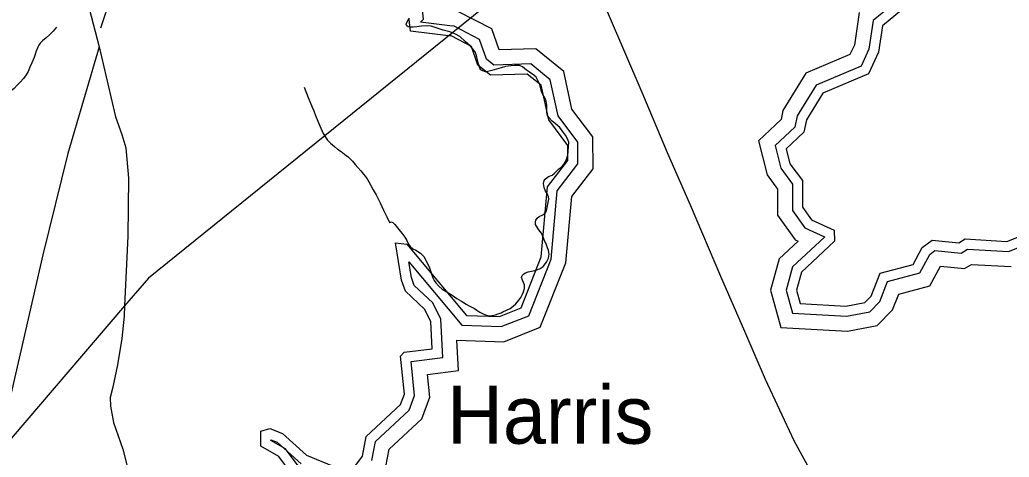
# Model space of a CAD drawing. Extents: x 2001466 to 31450019, y -30647475 to 847247.
# Drawn here: x 2011540 to 2018036, y 677192 to 680062 of the extents above; entities that cross this region are included whole.
import ezdxf

# ---------------------------------------------------------------- set-up
doc = ezdxf.new("R2010")
doc.units = 0
for name, color, linetype in [('Exist Hydrographic Buffer Line', 7, 'Continuous'), ('Exist Hydrographic Lake Shore', 7, 'Continuous'), ('Exist Hydrographic Lake Shore Label', 7, 'Continuous'), ('Exist Hydrographic Misc Water Feature', 7, 'Continuous'), ('Exist Railroad Mainline', 7, 'Continuous'), ('Exist Road Non-System Type 51', 7, 'Continuous'), ('Exist Utilities Electrical Transmission Line', 7, 'Continuous')]:
    doc.layers.add(name, color=color, linetype=linetype)

msp = doc.modelspace()

# ---------------------------------------------------------------- linework, layer by layer
at = {"layer": 'Exist Hydrographic Buffer Line'}
for points in [[(2014363, 680022.7), (2014170.6, 680045.5), (2014189.4, 680065.8), (2014169, 680258.8), (2014072.9, 680448.3), (2013851.9, 680620.9), (2013847.9, 680695.5), (2013923.6, 680666.6), (2014089.2, 680466.7)], [(2014409.3, 677960.8), (2014717.5, 677949.8), (2014957.2, 678044.7), (2015125.2, 678468.1), (2015164.1, 678902.8), (2015303.7, 679084.4), (2015301.5, 679293.3), (2015165.5, 679474.4), (2015110.9, 679723), (2014927.8, 679872), (2014686.6, 679863.7), (2014638.7, 680002.9), (2014420.7, 680115), (2014374.6, 680120.5)], [(2017050.7, 680109.1), (2017020, 679896.3), (2016990.8, 679833.1), (2016701, 679712.2), (2016550.3, 679467.7), (2016538, 679408.5), (2016389.3, 679268.6), (2016446.1, 679043.9), (2016516, 678951.4), (2016516, 678780.3), (2016630.4, 678618.7), (2016649.8, 678609.7), (2016526.3, 678494.6), (2016468.7, 678288.7), (2016537.5, 678042), (2016974.9, 678018.7), (2017170.1, 678055.7), (2017270.4, 678158), (2017311.3, 678261.8), (2017516.1, 678316.7), (2017584.7, 678445), (2017743.4, 678429.9), (2017788.4, 678457.1), (2018049, 678442.5)], [(2017260.4, 680153.7), (2017142.7, 680057.2), (2017115.4, 679868.1), (2017064.1, 679757), (2016768.2, 679633.6), (2016643.2, 679430.8), (2016628, 679358.1), (2016498.9, 679236.6), (2016536.7, 679087.3), (2016614.4, 678984.4), (2016614.4, 678811.6), (2016695.5, 678697), (2016823, 678638.3), (2016823, 678636.6), (2016613.6, 678441.5), (2016570.9, 678288.6), (2016613.3, 678136.6), (2016968.3, 678117.6), (2017121.4, 678146.7), (2017186.1, 678212.7), (2017237.9, 678344.1), (2017449.4, 678400.7), (2017514.7, 678522.9), (2017548.4, 678547.3), (2017720.3, 678531), (2017763.5, 678557.1), (2018032.8, 678542), (2018186.3, 678603.3)], [(2013851.5, 677171.3), (2013875.3, 677295.4), (2014096.2, 677500.2), (2014131.9, 677597.6), (2014108.6, 677820.9), (2014316.6, 677846.4), (2014303.8, 678098.4), (2014251.5, 678204.1), (2014129.5, 678318.7), (2014110.7, 678371), (2014093.6, 678472.8), (2014441.4, 678058.1), (2014700.4, 678048.9), (2014881.4, 678120.6), (2015028.5, 678491.1), (2015068.6, 678940.1), (2015204.9, 679117.4), (2015203.5, 679260), (2015074, 679432.4), (2015022.1, 679668.3), (2014894.3, 679772.3), (2014652.3, 679764.1), (2014603.1, 679804.1), (2014558.5, 679933.5), (2014391.5, 680019.3), (2014363, 680022.7)], [(2013512.4, 676991), (2013595.4, 676956.6), (2013827, 676971.5), (2013944, 677130.9), (2013965.9, 677245.2), (2014180.5, 677444.1), (2014232.1, 677585.2), (2014216.5, 677735), (2014419.5, 677759.9), (2014409.3, 677960.8)], [(2013374.7, 677125.9), (2013284.4, 677246.2), (2013188.6, 677301.9), (2013188.6, 677307), (2013229.6, 677290.2), (2013387.6, 677149.2)]]:
    msp.add_lwpolyline(points, dxfattribs=at)
at = {"layer": 'Exist Hydrographic Lake Shore'}
for points in [[(2017329.1, 680125.2), (2017204, 680022.6), (2017179, 679849.3), (2017112.9, 679706.3), (2016812.9, 679581.2), (2016705.1, 679406.1), (2016688.1, 679324.4), (2016572, 679215.2), (2016597, 679116.3), (2016680.1, 679006.4), (2016680.1, 678832.5), (2016738.9, 678749.3), (2016888, 678680.6), (2016889, 678608.4), (2016671.9, 678406.1), (2016639.1, 678288.6), (2016663.9, 678199.6), (2016963.9, 678183.6), (2017088.9, 678207.3), (2017129.9, 678249.1), (2017189, 678398.9), (2017404.9, 678456.8), (2017464, 678567.2), (2017530, 678615), (2017704.9, 678598.3), (2017746.9, 678623.8), (2018021.9, 678608.3), (2018147, 678658.3)], [(2014355.3, 679957.6), (2014105, 679987.2), (2014097, 680062.9)], [(2013740, 677130.3), (2013789.9, 677198.1), (2013814.9, 677328.9), (2014040, 677537.6), (2014065, 677605.9), (2014039, 677855.8), (2014064, 677881.6), (2014247.9, 677904.1), (2014238.9, 678081.5), (2014197.9, 678164.3), (2014073, 678281.7), (2014047, 678354.4), (2014006, 678598.1), (2014081, 678589.9), (2014472.9, 678122.7), (2014689, 678115), (2014830.9, 678171.2), (2014964, 678506.4), (2015005, 678964.9), (2015139.1, 679139.4), (2015138.1, 679237.8), (2015013, 679404.4), (2014963, 679631.9), (2014871.9, 679705.9), (2014630, 679697.7), (2014547.1, 679765), (2014505.1, 679887.2), (2014372, 679955.6), (2014355.3, 679957.6)], [(2013315, 677096.2), (2013239.9, 677196.2), (2013123, 677264.2), (2013123, 677362.6), (2013181.1, 677381.1), (2013264.9, 677346.6), (2013423, 677205.6), (2013622.9, 677122.7)]]:
    msp.add_lwpolyline(points, dxfattribs=at)
at = {"layer": 'Exist Hydrographic Misc Water Feature'}
for points in [[(2015112, 679115.3), (2015130.1, 679145.3), (2015138.1, 679173), (2015139.9, 679197.6), (2015142, 679231.2), (2015143.8, 679259), (2015136.4, 679281.4), (2015121.9, 679305.4), (2015103.6, 679331.2), (2015085.8, 679355.3), (2015057.7, 679378.9), (2015035.5, 679397.4), (2015015.7, 679419.1), (2015005.6, 679433.3), (2014999.7, 679455.6), (2014999.5, 679475.2), (2014999.5, 679501.5), (2014996.2, 679527.8), (2014987.4, 679549.3), (2014975.1, 679572.5), (2014965.2, 679590.8), (2014953.3, 679635.3), (2014944.1, 679660.1), (2014931, 679685), (2014915.2, 679699.2), (2014887.1, 679717.1), (2014867, 679730.6), (2014854.5, 679743.1), (2014840.7, 679754.1), (2014821.1, 679761), (2014789.1, 679762.5), (2014763, 679760.6), (2014729, 679754.7), (2014700.5, 679746.3), (2014669.7, 679737.9), (2014639.2, 679728.6), (2014605.1, 679720.3), (2014597.6, 679720.5), (2014580.9, 679726.5), (2014567, 679734.2), (2014560.8, 679744.9), (2014551, 679772.3), (2014541, 679815.9), (2014531.1, 679846.4), (2014520.9, 679863.1), (2014498.7, 679888.2), (2014464.7, 679920), (2014428.8, 679951.9), (2014400.7, 679968.1), (2014362.8, 679982), (2014320.7, 679994.3), (2014280.7, 680005.8), (2014240.6, 680019.7), (2014214.3, 680021.9), (2014176.6, 680019.4), (2014146.6, 680015.9), (2014122.7, 680014), (2014104.8, 680013.5), (2014090.7, 680015.4), (2014080.8, 680021.3), (2014076.7, 680033.7), (2014082.5, 680049.2), (2014098.5, 680073.4)], [(2011781.6, 680012.3), (2011759.6, 679988.1), (2011733.6, 679962.4), (2011711.7, 679943.9), (2011689.7, 679923.9), (2011673.5, 679907.9), (2011665.7, 679895.7), (2011657.7, 679881.9), (2011647.7, 679855.8), (2011633.7, 679815.2), (2011617.9, 679780.2), (2011606, 679751.7), (2011594, 679721.6), (2011582.1, 679699.7), (2011564, 679676.3), (2011542.1, 679652.2), (2011522.4, 679632), (2011502.3, 679611.9), (2011486.1, 679597.5), (2011466.2, 679579.8), (2011450.2, 679563.8), (2011440.4, 679551.6), (2011432.4, 679543.6), (2011426.6, 679538)], [(2013406, 679619.2), (2013434.1, 679551.3), (2013459.9, 679489.3), (2013470.2, 679465.3), (2013482.3, 679433.1), (2013496.2, 679397.5), (2013510.4, 679365.2), (2013532.3, 679315.6), (2013546.5, 679291.5), (2013560.4, 679273.1), (2013580.7, 679253.1), (2013606.5, 679229.6), (2013626.4, 679213.5), (2013649.6, 679196.7), (2013682.6, 679171.5), (2013694.5, 679163.8), (2013724.9, 679133.6), (2013742.7, 679111.9), (2013758.7, 679093.6), (2013778.8, 679071.9), (2013796.8, 679049.3), (2013806.7, 679036), (2013820.8, 679017.7), (2013843, 678979.5), (2013860.8, 678946.3), (2013878.8, 678914), (2013905.1, 678861.8), (2013927, 678813.7), (2013948.8, 678769), (2013967, 678730.9)], [(2013967, 678730.9), (2013981, 678735.5), (2013989, 678731.3), (2014002.9, 678719.5), (2014028.9, 678685.3), (2014048.8, 678661.1), (2014068.9, 678635.3), (2014081, 678613.8), (2014092.9, 678589.7), (2014103.2, 678573.9), (2014121, 678559.6), (2014141.1, 678549.4), (2014171, 678529.9), (2014193.2, 678509.8), (2014211.2, 678475.8), (2014219.8, 678456.7), (2014227.4, 678441.8), (2014239.3, 678407.9), (2014243.4, 678393.9), (2014247.5, 678381.5), (2014251.4, 678368.3), (2014260, 678351.7), (2014271.5, 678335.9), (2014291.4, 678314.1), (2014313.6, 678295.6), (2014349.6, 678271.9), (2014379.6, 678254.2), (2014409.5, 678233.8), (2014439.7, 678216), (2014469.8, 678196.5), (2014490.3, 678185.5), (2014525.6, 678166.7), (2014539.9, 678156.5), (2014559.8, 678144.7), (2014587.7, 678130.2), (2014609.9, 678122.3), (2014629.7, 678120.3), (2014641.8, 678122.5), (2014663.8, 678127), (2014681.8, 678132.4), (2014699.9, 678138.5), (2014711.8, 678144.8), (2014759.8, 678168.4), (2014779.6, 678182), (2014797.7, 678198.9), (2014815.5, 678223.1), (2014829.7, 678240.9), (2014841.6, 678261.1), (2014847.3, 678276.7), (2014853.3, 678298.7), (2014853.5, 678323.3), (2014847.5, 678338.9), (2014841.6, 678354.6), (2014833.4, 678371.2), (2014839.3, 678385.1), (2014849.4, 678394.7), (2014861.3, 678401), (2014877.4, 678408.9), (2014899.2, 678413.4), (2014929.3, 678419.3), (2014957.2, 678431.1), (2014977.1, 678443), (2014997.2, 678471.3), (2015011.1, 678498.8), (2015015, 678523.4), (2015011.1, 678548.9), (2015002.9, 678571.2), (2014994.9, 678591.1), (2014984.9, 678611), (2014979, 678630.8), (2014965, 678661.4), (2014946.8, 678684.7), (2014932.8, 678707.2), (2014926.7, 678718.8), (2014926.7, 678735.2), (2014928.7, 678747.5), (2014936.7, 678761.2), (2014950.7, 678770.8), (2014970.5, 678781), (2014982.6, 678787.3), (2014992.5, 678797), (2014996.6, 678805.1), (2014998.4, 678809.2), (2015007, 678851.7), (2015012.6, 678885.2), (2015010.3, 678900.8), (2015002.5, 678923.1), (2014992.3, 678937.3), (2014982.4, 678961.3), (2014978.3, 678986.8), (2014982.2, 679007.2), (2014989.4, 679016.1), (2015002.1, 679027.3), (2015010.3, 679032.9), (2015034.3, 679043), (2015050.3, 679055), (2015062.2, 679065.4), (2015080, 679083.2), (2015092.1, 679093.5), (2015112, 679115.3)]]:
    msp.add_lwpolyline(points, dxfattribs=at)
at = {"layer": 'Exist Railroad Mainline'}
msp.add_lwpolyline([(2016766.7, 677040.2), (2016623.8, 677299.9), (2016436.8, 677702.2), (2016300.6, 678017.8), (2016142.9, 678377.8), (2015944.4, 678846), (2015792.6, 679187.9), (2015625.4, 679583.8), (2015397.8, 680114.6), (2015185.6, 680595.1), (2015174.6, 680618.2), (2014980.9, 681025.5), (2014822.4, 681323.4), (2014589.4, 681740.1), (2014324.6, 682161.3), (2014136.7, 682458.4)], dxfattribs=at)
at = {"layer": 'Exist Road Non-System Type 51'}
for points in [[(2011599.3, 681514.6), (2011662.5, 681347), (2011788.9, 680898.1), (2011905.8, 680480.8), (2012060.6, 679883.3)], [(2012060.6, 679883.3), (2011855.2, 679184.6), (2011690.9, 678520.7), (2011463.4, 677528), (2011425.5, 677313), (2011427.3, 677250.4)], [(2012060.6, 679883.3), (2012167.8, 679424.7), (2012210.2, 679308.2), (2012235.3, 679221.9), (2012252.8, 679021.7), (2012248.3, 678641.8), (2012227.1, 678184.7)], [(2012227.1, 678184.7), (2012224, 678118.1), (2012210.2, 677970.3), (2012182.1, 677798.5), (2012148.3, 677643), (2012133.5, 677583.1), (2012135, 677527.2), (2012155.6, 677420.8), (2012215.4, 677244.2), (2012246, 677123.8), (2012247.1, 676873.9), (2012247.2, 676711.9), (2012258.5, 676657.7), (2012294, 676623.4), (2012384, 676614.3), (2012493.8, 676604.9), (2012603.6, 676583.7), (2012671.4, 676560.9), (2012723.1, 676536.2), (2012774.8, 676511.6)]]:
    msp.add_lwpolyline(points, dxfattribs=at)
at = {"layer": 'Exist Utilities Electrical Transmission Line'}
for p, q in [((2013356.3, 683873), (2012070.1, 680006.6)), ((2012227.1, 678184.7), (2008754.8, 674128.4))]:
    msp.add_line(p, q, dxfattribs=at)
msp.add_lwpolyline([(2018161.4, 683064.2), (2017435.4, 682442.9), (2012383.7, 678367.6), (2012227.1, 678184.7)], dxfattribs=at)

# ---------------------------------------------------------------- texts
at = {"layer": 'Exist Hydrographic Lake Shore Label'}
msp.add_text('Harris', height=380, dxfattribs=at).set_placement((2014344.6, 677280.4))

doc.saveas('drawing.dxf')
